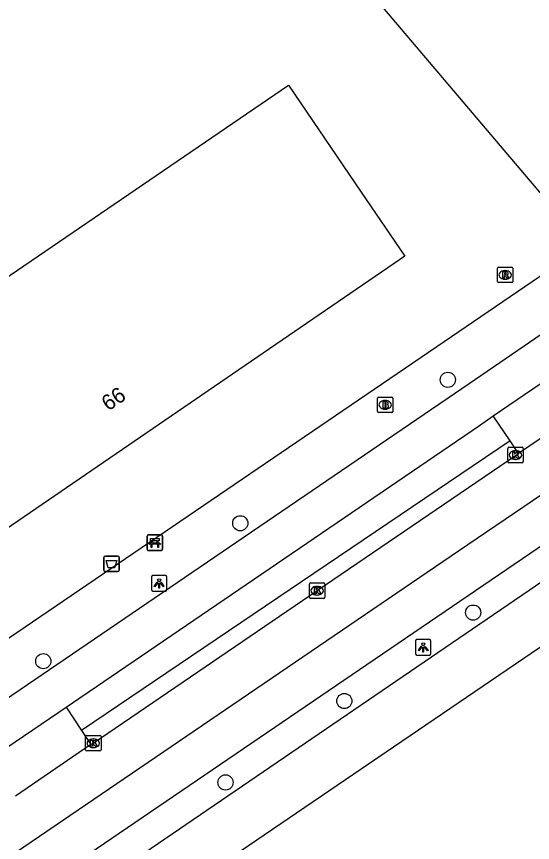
# Model space of a CAD drawing. Extents: x 157466 to 158888, y 383063 to 384677.
# Drawn here: x 158744.1 to 158777.4, y 383753.1 to 383806.4 of the extents above; entities that cross this region are included whole.
import ezdxf

# ---------------------------------------------------------------- set-up
doc = ezdxf.new("R2010")
doc.units = 0
for name, color, linetype in [('IMGEO_Afvalbak', 7, 'Continuous'), ('IMGEO_Bank', 7, 'Continuous'), ('IMGEO_Boom', 7, 'Continuous'), ('IMGEO_Brandkraan', 7, 'Continuous'), ('IMGEO_Fietspad_gesloten', 7, 'Continuous'), ('IMGEO_Haag', 7, 'Continuous'), ('IMGEO_Kolk', 7, 'Continuous'), ('IMGEO_Lichtpunt', 7, 'Continuous'), ('IMGEO_OVBaan_gesloten', 7, 'Continuous'), ('IMGEO_Pand', 7, 'Continuous'), ('IMGEO_Pand_nummerreeks', 7, 'Continuous'), ('IMGEO_Rijbaan_regionaal_gesloten', 7, 'Continuous'), ('IMGEO_Rioolput', 7, 'Continuous'), ('IMGEO_Voetpad_open', 7, 'Continuous')]:
    doc.layers.add(name, color=color, linetype=linetype)

msp = doc.modelspace()

# ---------------------------------------------------------------- linework, layer by layer
at = {"layer": 'IMGEO_Afvalbak'}
for p, q in [((158749.721, 383770.694), (158749.721, 383771.494)), ((158749.721, 383771.494), (158749.721, 383770.694)), ((158749.821, 383771.594), (158750.611, 383771.594)), ((158750.611, 383771.594), (158749.821, 383771.594)), ((158750.711, 383771.494), (158750.711, 383770.694)), ((158750.711, 383770.694), (158750.711, 383771.494)), ((158750.611, 383770.594), (158749.821, 383770.594)), ((158749.821, 383770.594), (158750.611, 383770.594))]:
    msp.add_line(p, q, dxfattribs=at)
msp.add_lwpolyline([(158749.864, 383771.308), (158750.568, 383771.308), (158750.419, 383770.838), (158750.013, 383770.838), (158749.864, 383771.308)], dxfattribs=at)
for centre, start, end in [((158749.821, 383771.494), 90, 180), ((158749.821, 383771.494), 90, 180), ((158750.611, 383771.494), 0, 90), ((158750.611, 383771.494), 360, 90), ((158749.821, 383770.694), 180, 270), ((158749.821, 383770.694), 180, 270), ((158750.611, 383770.694), 270, 0), ((158750.611, 383770.694), 270, 0)]:
    msp.add_arc(centre, 0.1, start, end, dxfattribs=at)
at = {"layer": 'IMGEO_Bank'}
for p, q in [((158752.512, 383772.035), (158752.512, 383772.876)), ((158752.512, 383772.876), (158752.512, 383772.035)), ((158752.587, 383772.96), (158753.428, 383772.96)), ((158753.428, 383772.96), (158752.587, 383772.96)), ((158752.821, 383772.466), (158752.821, 383772.572)), ((158752.865, 383772.572), (158752.865, 383772.466)), ((158753.153, 383772.578), (158752.871, 383772.578)), ((158753.159, 383772.466), (158753.159, 383772.572)), ((158753.203, 383772.572), (158753.203, 383772.466)), ((158753.512, 383772.885), (158753.512, 383772.044)), ((158753.512, 383772.044), (158753.512, 383772.885)), ((158753.209, 383772.358), (158752.816, 383772.358)), ((158752.871, 383772.46), (158753.153, 383772.46)), ((158753.437, 383771.96), (158752.596, 383771.96)), ((158752.596, 383771.96), (158753.437, 383771.96))]:
    msp.add_line(p, q, dxfattribs=at)
for points in [[(158752.815, 383772.578), (158752.729, 383772.578), (158752.729, 383772.739), (158753.292, 383772.739), (158753.292, 383772.578), (158753.209, 383772.578)], [(158752.759, 383772.358), (158752.617, 383772.358), (158752.729, 383772.46), (158752.815, 383772.46)], [(158752.809, 383772.351), (158752.809, 383772.144), (158752.766, 383772.144), (158752.766, 383772.351)], [(158753.209, 383772.46), (158753.292, 383772.46), (158753.404, 383772.358), (158753.265, 383772.358)], [(158753.259, 383772.351), (158753.259, 383772.144), (158753.215, 383772.144), (158753.215, 383772.351)]]:
    msp.add_lwpolyline(points, dxfattribs=at)
for centre, radius, start, end in [((158752.59, 383772.882), 0.0779, 92.4484, 184.2845), ((158752.59, 383772.882), 0.0779, 92.4484, 184.2845), ((158752.814, 383772.571), 0.00671, 2.8957, 87.1043), ((158752.871, 383772.571), 0.00671, 92.8957, 177.1043), ((158753.153, 383772.571), 0.00671, 2.8957, 87.1043), ((158753.21, 383772.571), 0.00671, 92.8957, 177.1043), ((158753.434, 383772.882), 0.0779, 2.4484, 94.2845), ((158753.434, 383772.882), 0.0779, 2.4484, 94.2845), ((158752.59, 383772.038), 0.0779, 182.4484, 274.2845), ((158752.59, 383772.038), 0.0779, 182.4484, 274.2845), ((158752.759, 383772.351), 0.00671, 2.8957, 87.1043), ((158752.816, 383772.351), 0.00671, 92.8957, 177.1043), ((158752.814, 383772.467), 0.00671, 272.8957, 357.1043), ((158752.871, 383772.467), 0.00671, 182.8957, 267.1043), ((158753.153, 383772.467), 0.00671, 272.8957, 357.1043), ((158753.21, 383772.467), 0.00671, 182.8957, 267.1043), ((158753.208, 383772.351), 0.00671, 2.8957, 87.1043), ((158753.265, 383772.351), 0.00671, 92.8957, 177.1043), ((158753.434, 383772.038), 0.0779, 272.4484, 4.2845), ((158753.434, 383772.038), 0.0779, 272.4484, 4.2845)]:
    msp.add_arc(centre, radius, start, end, dxfattribs=at)
at = {"layer": 'IMGEO_Boom'}
for centre in [(158771.916, 383782.959), (158758.525, 383773.71), (158773.546, 383767.952), (158745.816, 383764.819), (158765.239, 383762.252), (158757.571, 383757.004)]:
    msp.add_circle(centre, 0.489, dxfattribs=at)
at = {"layer": 'IMGEO_Brandkraan'}
for p, q in [((158767.37, 383780.919), (158767.37, 383781.771)), ((158767.445, 383781.845), (158768.297, 383781.845)), ((158767.858, 383781.625), (158767.883, 383781.625)), ((158768.371, 383781.771), (158768.371, 383780.919)), ((158767.881, 383781.065), (158767.856, 383781.065)), ((158768.297, 383780.845), (158767.445, 383780.845))]:
    msp.add_line(p, q, dxfattribs=at)
for points in [[(158767.37, 383780.919), (158767.37, 383781.771)], [(158767.445, 383781.845), (158768.297, 383781.845)], [(158768.371, 383781.771), (158768.371, 383780.919)], [(158767.718, 383781.545), (158767.718, 383781.145), (158767.931, 383781.145)], [(158767.949, 383781.545), (158767.718, 383781.545)], [(158767.897, 383781.464), (158767.843, 383781.464), (158767.843, 383781.388)], [(158767.843, 383781.388), (158767.896, 383781.388)], [(158767.905, 383781.312), (158767.843, 383781.312), (158767.843, 383781.231)], [(158767.843, 383781.231), (158767.905, 383781.231)], [(158768.297, 383780.845), (158767.445, 383780.845)]]:
    msp.add_lwpolyline(points, dxfattribs=at)
for centre, radius, start, end in [((158767.447, 383781.769), 0.0765, 91.552, 178.448), ((158767.447, 383781.769), 0.0765, 91.552, 178.448), ((158768.295, 383781.769), 0.0765, 1.552, 88.448), ((158768.295, 383781.769), 0.0765, 1.552, 88.448), ((158767.898, 383781.426), 0.0379, 267.8285, 90.9355), ((158767.906, 383781.271), 0.0404, 269.8759, 90.5077), ((158767.937, 383781.396), 0.251, 268.6676, 293.5347), ((158767.953, 383781.4), 0.145, 59.4692, 91.5367), ((158767.978, 383781.447), 0.0922, 285.5137, 58.1501), ((158767.983, 383781.255), 0.105, 301.3115, 78.989), ((158767.447, 383780.921), 0.0765, 181.552, 268.448), ((158767.447, 383780.921), 0.0765, 181.552, 268.448), ((158768.295, 383780.921), 0.0765, 271.552, 358.448), ((158768.295, 383780.921), 0.0765, 271.552, 358.448)]:
    msp.add_arc(centre, radius, start, end, dxfattribs=at)
for centre, major_axis, ratio, start_param, end_param in [((158767.857, 383781.345), (-0.387, 0.002), 0.722429, 4.712389, 7.853982), ((158767.882, 383781.345), (-0.39, 0.002), 0.717154, 1.570796, 4.712389)]:
    msp.add_ellipse(centre, major_axis=major_axis, ratio=ratio, start_param=start_param, end_param=end_param, dxfattribs=at)
at = {"layer": 'IMGEO_Fietspad_gesloten'}
for points in [[(158780.731, 383787.792), (158773.291, 383782.692), (158736.06, 383757.354), (158730.265, 383753.432)], [(158774.84, 383780.632), (158781.446, 383785.117)], [(158747.285, 383761.862), (158773.967, 383780.009), (158774.84, 383780.632)], [(158742.376, 383758.523), (158747.285, 383761.862)]]:
    msp.add_lwpolyline(points, dxfattribs=at)
at = {"layer": 'IMGEO_Haag'}
msp.add_lwpolyline([(158775.932, 383779.014), (158748.277, 383760.359)], dxfattribs=at)
at = {"layer": 'IMGEO_Kolk'}
for p, q in [((158775.782, 383777.685), (158775.782, 383778.537)), ((158775.857, 383778.611), (158776.709, 383778.611)), ((158776.27, 383778.391), (158776.295, 383778.391)), ((158776.783, 383778.537), (158776.783, 383777.685)), ((158776.293, 383777.831), (158776.268, 383777.831)), ((158776.709, 383777.611), (158775.857, 383777.611)), ((158763.059, 383769.865), (158763.911, 383769.865)), ((158762.984, 383768.939), (158762.984, 383769.791)), ((158763.472, 383769.645), (158763.497, 383769.645)), ((158763.985, 383769.791), (158763.985, 383768.939)), ((158763.911, 383768.865), (158763.059, 383768.865)), ((158763.495, 383769.085), (158763.47, 383769.085)), ((158748.543, 383759.105), (158748.543, 383759.957)), ((158748.618, 383760.031), (158749.47, 383760.031)), ((158749.031, 383759.811), (158749.056, 383759.811)), ((158749.544, 383759.957), (158749.544, 383759.105)), ((158749.054, 383759.251), (158749.029, 383759.251)), ((158749.47, 383759.031), (158748.618, 383759.031))]:
    msp.add_line(p, q, dxfattribs=at)
for points in [[(158775.782, 383777.685), (158775.782, 383778.537)], [(158775.857, 383778.611), (158776.709, 383778.611)], [(158776.783, 383778.537), (158776.783, 383777.685)], [(158776.103, 383778.311), (158776.226, 383778.311), (158776.226, 383778.16), (158776.356, 383778.311), (158776.52, 383778.311), (158776.374, 383778.16), (158776.527, 383777.911), (158776.375, 383777.911), (158776.29, 383778.075), (158776.226, 383778.008), (158776.226, 383777.911), (158776.103, 383777.911), (158776.103, 383778.311)], [(158776.709, 383777.611), (158775.857, 383777.611)], [(158763.059, 383769.865), (158763.911, 383769.865)], [(158762.984, 383768.939), (158762.984, 383769.791)], [(158763.305, 383769.565), (158763.428, 383769.565), (158763.428, 383769.414), (158763.558, 383769.565), (158763.722, 383769.565), (158763.576, 383769.414), (158763.729, 383769.165), (158763.577, 383769.165), (158763.492, 383769.329), (158763.428, 383769.262), (158763.428, 383769.165), (158763.305, 383769.165), (158763.305, 383769.565)], [(158763.985, 383769.791), (158763.985, 383768.939)], [(158763.911, 383768.865), (158763.059, 383768.865)], [(158748.543, 383759.105), (158748.543, 383759.957)], [(158748.618, 383760.031), (158749.47, 383760.031)], [(158748.864, 383759.731), (158748.987, 383759.731), (158748.987, 383759.58), (158749.117, 383759.731), (158749.281, 383759.731), (158749.135, 383759.58), (158749.288, 383759.331), (158749.136, 383759.331), (158749.051, 383759.495), (158748.987, 383759.428), (158748.987, 383759.331), (158748.864, 383759.331), (158748.864, 383759.731)], [(158749.544, 383759.957), (158749.544, 383759.105)], [(158749.47, 383759.031), (158748.618, 383759.031)]]:
    msp.add_lwpolyline(points, dxfattribs=at)
for centre, start, end in [((158775.859, 383778.535), 91.552, 178.448), ((158775.859, 383778.535), 91.552, 178.448), ((158776.707, 383778.535), 1.552, 88.448), ((158776.707, 383778.535), 1.552, 88.448), ((158775.859, 383777.687), 181.552, 268.448), ((158775.859, 383777.687), 181.552, 268.448), ((158776.707, 383777.687), 271.552, 358.448), ((158776.707, 383777.687), 271.552, 358.448), ((158763.061, 383769.789), 91.552, 178.448), ((158763.061, 383769.789), 91.552, 178.448), ((158763.909, 383769.789), 1.552, 88.448), ((158763.909, 383769.789), 1.552, 88.448), ((158763.061, 383768.941), 181.552, 268.448), ((158763.061, 383768.941), 181.552, 268.448), ((158763.909, 383768.941), 271.552, 358.448), ((158763.909, 383768.941), 271.552, 358.448), ((158748.62, 383759.955), 91.552, 178.448), ((158748.62, 383759.955), 91.552, 178.448), ((158749.468, 383759.955), 1.552, 88.448), ((158749.468, 383759.955), 1.552, 88.448), ((158748.62, 383759.107), 181.552, 268.448), ((158748.62, 383759.107), 181.552, 268.448), ((158749.468, 383759.107), 271.552, 358.448), ((158749.468, 383759.107), 271.552, 358.448)]:
    msp.add_arc(centre, 0.0765, start, end, dxfattribs=at)
for centre, major_axis, ratio, start_param, end_param in [((158776.269, 383778.111), (-0.387, 0.002), 0.722429, 4.712389, 7.853982), ((158776.294, 383778.111), (-0.39, 0.002), 0.717154, 1.570796, 4.712389), ((158763.471, 383769.365), (-0.387, 0.002), 0.722429, 4.712389, 7.853982), ((158763.496, 383769.365), (-0.39, 0.002), 0.717154, 1.570796, 4.712389), ((158749.03, 383759.531), (-0.387, 0.002), 0.722429, 4.712389, 7.853982), ((158749.055, 383759.531), (-0.39, 0.002), 0.717154, 1.570796, 4.712389)]:
    msp.add_ellipse(centre, major_axis=major_axis, ratio=ratio, start_param=start_param, end_param=end_param, dxfattribs=at)
at = {"layer": 'IMGEO_Lichtpunt'}
for p, q in [((158752.792, 383770.241), (158752.792, 383769.434)), ((158752.792, 383770.241), (158752.792, 383769.434)), ((158753.694, 383770.336), (158752.886, 383770.336)), ((158753.694, 383770.336), (158752.886, 383770.336)), ((158753.788, 383769.434), (158753.788, 383770.241)), ((158753.788, 383769.434), (158753.788, 383770.241)), ((158752.886, 383769.34), (158753.694, 383769.34)), ((158752.886, 383769.34), (158753.694, 383769.34)), ((158769.828, 383766.114), (158769.828, 383765.307)), ((158769.828, 383766.114), (158769.828, 383765.307)), ((158770.73, 383766.209), (158769.922, 383766.209)), ((158770.73, 383766.209), (158769.922, 383766.209)), ((158770.824, 383765.307), (158770.824, 383766.114)), ((158770.824, 383765.307), (158770.824, 383766.114)), ((158769.922, 383765.213), (158770.73, 383765.213)), ((158769.922, 383765.213), (158770.73, 383765.213))]:
    msp.add_line(p, q, dxfattribs=at)
for points in [[(158753.166, 383769.905), (158753.205, 383769.877), (158753.017, 383769.615), (158752.979, 383769.642), (158753.166, 383769.905)], [(158753.268, 383769.857), (158753.315, 383769.857), (158753.315, 383769.535), (158753.268, 383769.535), (158753.268, 383769.857)], [(158753.378, 383769.877), (158753.416, 383769.904), (158753.603, 383769.642), (158753.564, 383769.614), (158753.378, 383769.877)], [(158770.202, 383765.778), (158770.241, 383765.75), (158770.053, 383765.488), (158770.015, 383765.515), (158770.202, 383765.778)], [(158770.304, 383765.73), (158770.351, 383765.73), (158770.351, 383765.408), (158770.304, 383765.408), (158770.304, 383765.73)], [(158770.414, 383765.75), (158770.452, 383765.777), (158770.639, 383765.515), (158770.6, 383765.487), (158770.414, 383765.75)]]:
    msp.add_lwpolyline(points, dxfattribs=at)
for centre in [(158753.291, 383770.039), (158770.327, 383765.912)]:
    msp.add_circle(centre, 0.0994, dxfattribs=at)
for centre, start, end in [((158752.886, 383770.241), 90, 180), ((158752.886, 383770.241), 90, 180), ((158753.694, 383770.241), 0, 90), ((158753.694, 383770.241), 0, 90), ((158752.886, 383769.434), 180, 270), ((158752.886, 383769.434), 180, 270), ((158753.694, 383769.434), 270, 0), ((158753.694, 383769.434), 270, 360), ((158769.922, 383766.114), 90, 180), ((158769.922, 383766.114), 90, 180), ((158770.73, 383766.114), 0, 90), ((158770.73, 383766.114), 0, 90), ((158769.922, 383765.307), 180, 270), ((158769.922, 383765.307), 180, 270), ((158770.73, 383765.307), 270, 0), ((158770.73, 383765.307), 270, 360)]:
    msp.add_arc(centre, 0.0946, start, end, dxfattribs=at)
at = {"layer": 'IMGEO_OVBaan_gesloten'}
for points in [[(158718.251, 383729.502), (158718.612, 383729.747), (158721.304, 383731.565), (158724.771, 383733.923), (158724.89, 383733.759), (158733.741, 383739.782), (158748.722, 383750), (158795.658, 383782.013), (158795.554, 383782.188), (158797.453, 383783.491), (158809.409, 383791.61), (158812.376, 383793.618)], [(158814.981, 383791.033), (158802.696, 383782.707), (158783.558, 383769.561), (158756.966, 383751.508), (158730.487, 383733.418), (158708.352, 383718.295)]]:
    msp.add_lwpolyline(points, dxfattribs=at)
at = {"layer": 'IMGEO_Pand'}
for points in [[(158753.009, 383824.317), (158754.93, 383825.944), (158754.976, 383825.983), (158764.777, 383834.282), (158766.636, 383835.855), (158774.494, 383828.599), (158787.947, 383816.177), (158790.144, 383814.148), (158797.077, 383807.746), (158778.082, 383794.771), (158753.009, 383824.317)], [(158761.626, 383801.948), (158766.328, 383795.059), (158769.147, 383790.93), (158767.634, 383789.896), (158763.211, 383786.875), (158741.76, 383772.223), (158738.946, 383776.356), (158734.235, 383783.275), (158761.626, 383801.948)]]:
    msp.add_lwpolyline(points, dxfattribs=at)
at = {"layer": 'IMGEO_Rijbaan_regionaal_gesloten'}
for points in [[(158809.428, 383798.598), (158802.865, 383793.184), (158795.674, 383787.791), (158789.344, 383783.259), (158772.603, 383771.911), (158709.962, 383729.308), (158703.741, 383725.019)], [(158810.748, 383796.128), (158808.352, 383794.263), (158805.7, 383792.16), (158804.177, 383790.889), (158801.841, 383788.984), (158799.473, 383787.107), (158791.318, 383781.362), (158779.708, 383773.44), (158745.257, 383750), (158740.821, 383746.982), (158717.611, 383731.222), (158717.248, 383730.974)], [(158783.082, 383782.678), (158776.476, 383778.207)], [(158748.885, 383759.439), (158749.035, 383759.541), (158763.475, 383769.375), (158775.275, 383777.393), (158776.476, 383778.207)], [(158748.885, 383759.439), (158744.023, 383756.121)]]:
    msp.add_lwpolyline(points, dxfattribs=at)
at = {"layer": 'IMGEO_Rioolput'}
for p, q in [((158775.113, 383789.297), (158775.113, 383790.149)), ((158775.188, 383790.223), (158776.04, 383790.223)), ((158776.114, 383790.149), (158776.114, 383789.297)), ((158775.601, 383790.003), (158775.626, 383790.003)), ((158776.04, 383789.223), (158775.188, 383789.223)), ((158775.624, 383789.443), (158775.599, 383789.443))]:
    msp.add_line(p, q, dxfattribs=at)
for points in [[(158775.113, 383789.297), (158775.113, 383790.149)], [(158775.188, 383790.223), (158776.04, 383790.223)], [(158776.114, 383790.149), (158776.114, 383789.297)], [(158775.702, 383789.921), (158775.45, 383789.923), (158775.45, 383789.523)], [(158775.45, 383789.523), (158775.574, 383789.523), (158775.574, 383789.685), (158775.585, 383789.685)], [(158775.628, 383789.842), (158775.574, 383789.842), (158775.574, 383789.761)], [(158775.574, 383789.761), (158775.626, 383789.761)], [(158775.632, 383789.656), (158775.703, 383789.523), (158775.843, 383789.523), (158775.778, 383789.649)], [(158776.04, 383789.223), (158775.188, 383789.223)]]:
    msp.add_lwpolyline(points, dxfattribs=at)
for centre, radius, start, end in [((158775.19, 383790.147), 0.0765, 91.552, 178.448), ((158775.19, 383790.147), 0.0765, 91.552, 178.448), ((158776.038, 383790.147), 0.0765, 1.552, 88.448), ((158776.038, 383790.147), 0.0765, 1.552, 88.448), ((158775.584, 383789.632), 0.0533, 26.0293, 88.6989), ((158775.61, 383789.95), 0.19, 274.7715, 282.9687), ((158775.634, 383789.746), 0.0964, 77.0061, 93.1865), ((158775.648, 383789.803), 0.0378, 276.6634, 79.6772), ((158775.701, 383789.811), 0.109, 350.3612, 89.416), ((158775.699, 383789.811), 0.112, 277.5842, 350.9817), ((158775.683, 383789.596), 0.108, 29.5134, 73.7905), ((158775.19, 383789.299), 0.0765, 181.552, 268.448), ((158775.19, 383789.299), 0.0765, 181.552, 268.448), ((158776.038, 383789.299), 0.0765, 271.552, 358.448), ((158776.038, 383789.299), 0.0765, 271.552, 358.448)]:
    msp.add_arc(centre, radius, start, end, dxfattribs=at)
for centre, major_axis, ratio, start_param, end_param in [((158775.6, 383789.723), (-0.387, 0.002), 0.722429, 4.712389, 7.853982), ((158775.625, 383789.723), (-0.39, 0.002), 0.717154, 1.570796, 4.712389)]:
    msp.add_ellipse(centre, major_axis=major_axis, ratio=ratio, start_param=start_param, end_param=end_param, dxfattribs=at)
at = {"layer": 'IMGEO_Voetpad_open'}
for points in [[(158802.576, 383806.449), (158778.296, 383789.909), (158771.686, 383785.406), (158743.648, 383766.335), (158734.582, 383760.168), (158729.639, 383756.809)], [(158775.932, 383779.014), (158774.84, 383780.632)], [(158776.476, 383778.207), (158775.932, 383779.014)], [(158747.285, 383761.862), (158748.277, 383760.359)], [(158748.277, 383760.359), (158748.885, 383759.439)]]:
    msp.add_lwpolyline(points, dxfattribs=at)

# ---------------------------------------------------------------- texts
at = {"layer": 'IMGEO_Pand_nummerreeks'}
msp.add_text('66', height=1, rotation=34.3348, dxfattribs=at).set_placement((158750.008, 383780.909))

doc.saveas('drawing.dxf')
